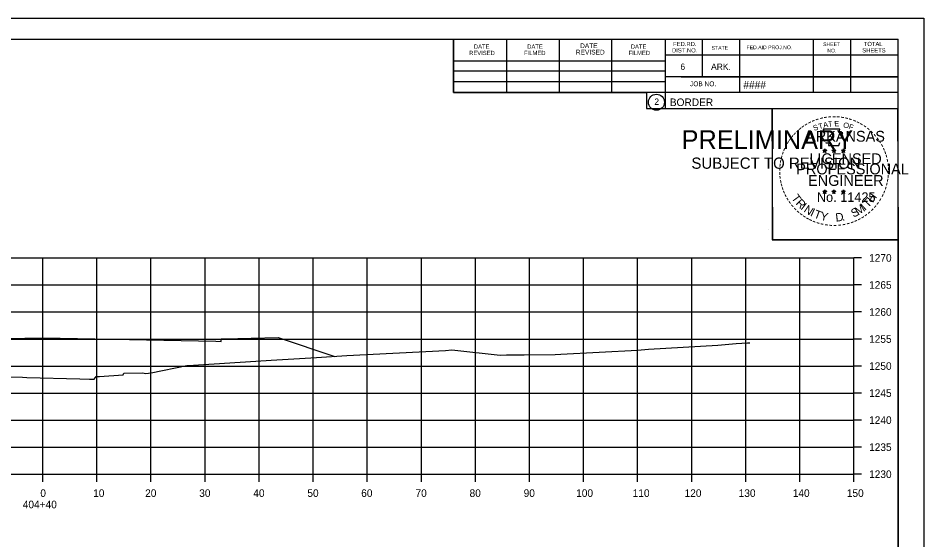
# Model space of a CAD drawing. Extents: x -70 to 701944, y -4 to 666871.
# Drawn here: x 669211.5 to 669379, y 662325.7 to 662422.2 of the extents above; entities that cross this region are included whole.
import ezdxf

# ---------------------------------------------------------------- set-up
doc = ezdxf.new("R2010")
doc.units = 0
for name, color, linetype in [('R_Axis', 7, 'Continuous'), ('R_Axis Annot', 7, 'Continuous'), ('R_Border', 7, 'Continuous'), ('R_Border PE', 7, 'Continuous'), ('R_Border Prem', 7, 'Continuous'), ('R_Exist Surface', 7, 'Continuous'), ('R_Fin Surface', 7, 'Continuous'), ('R_Grid', 7, 'Continuous'), ('R_No Plot', 7, 'Continuous')]:
    doc.layers.add(name, color=color, linetype=linetype)

msp = doc.modelspace()

# ---------------------------------------------------------------- linework, layer by layer
at = {"layer": 'R_Axis'}
for p, q in [((669366.07, 662337.88), (669366.07, 662377.88)), ((669367.47, 662377.88), (669366.07, 662377.88)), ((669367.47, 662372.88), (669366.07, 662372.88)), ((669367.47, 662367.88), (669366.07, 662367.88)), ((669367.47, 662362.88), (669366.07, 662362.88)), ((669367.47, 662357.88), (669366.07, 662357.88)), ((669367.47, 662352.88), (669366.07, 662352.88)), ((669367.47, 662347.88), (669366.07, 662347.88)), ((669367.47, 662342.88), (669366.07, 662342.88)), ((669066.07, 662337.88), (669366.07, 662337.88)), ((669216.07, 662336.48), (669216.07, 662337.88)), ((669226.07, 662336.48), (669226.07, 662337.88)), ((669236.07, 662336.48), (669236.07, 662337.88)), ((669246.07, 662336.48), (669246.07, 662337.88)), ((669256.07, 662336.48), (669256.07, 662337.88)), ((669266.07, 662336.48), (669266.07, 662337.88)), ((669276.07, 662336.48), (669276.07, 662337.88)), ((669286.07, 662336.48), (669286.07, 662337.88)), ((669296.07, 662336.48), (669296.07, 662337.88)), ((669306.07, 662336.48), (669306.07, 662337.88)), ((669316.07, 662336.48), (669316.07, 662337.88)), ((669326.07, 662336.48), (669326.07, 662337.88)), ((669336.07, 662336.48), (669336.07, 662337.88)), ((669346.07, 662336.48), (669346.07, 662337.88)), ((669356.07, 662336.48), (669356.07, 662337.88)), ((669366.07, 662336.48), (669366.07, 662337.88)), ((669367.47, 662337.88), (669366.07, 662337.88))]:
    msp.add_line(p, q, dxfattribs=at)
at = {"layer": 'R_Border'}
for p, q in [((669058.07, 662418.34), (669374.25, 662418.34)), ((669291.99, 662408.46), (669291.99, 662418.34)), ((669331.15, 662418.34), (669331.15, 662405.54)), ((669337.99, 662418.34), (669337.99, 662411.4)), ((669344.93, 662418.34), (669344.93, 662408.46)), ((669358.51, 662418.34), (669358.51, 662408.46)), ((669365.45, 662418.34), (669365.45, 662408.46)), ((669374.25, 662212.88), (669374.25, 662418.34)), ((669301.85, 662408.46), (669301.85, 662418.14)), ((669311.61, 662408.46), (669311.61, 662418.14)), ((669321.29, 662408.46), (669321.29, 662418.14)), ((669374.25, 662415.4), (669331.15, 662415.4)), ((669374.25, 662415.42), (669374.25, 662415.42)), ((669291.99, 662414.32), (669331.15, 662414.32)), ((669291.99, 662412.46), (669331.15, 662412.46)), ((669291.99, 662408.46), (669291.99, 662410.52)), ((669291.99, 662410.52), (669331.15, 662410.52)), ((669374.25, 662411.4), (669331.15, 662411.4)), ((669334.11, 662411.4), (669374.25, 662411.4)), ((669374.25, 662408.46), (669291.99, 662408.46)), ((669331.15, 662405.54), (669374.25, 662405.54))]:
    msp.add_line(p, q, dxfattribs=at)
msp.add_circle((669329.54, 662406.67), 1.47, dxfattribs=at)
at = {"layer": 'R_Border PE'}
for p, q in [((669360.34, 662397.79), (669360.69, 662397.68)), ((669360.34, 662397.79), (669360.59, 662397.75)), ((669360.34, 662397.79), (669360.57, 662397.67)), ((669360.47, 662397.38), (669360.69, 662397.68)), ((669360.47, 662397.38), (669360.6, 662397.63)), ((669360.47, 662397.38), (669360.68, 662397.6)), ((669360.69, 662398.05), (669360.65, 662397.79)), ((669360.9, 662397.38), (669360.68, 662397.6)), ((669360.69, 662397.68), (669360.69, 662398.05)), ((669360.69, 662398.05), (669360.74, 662397.8)), ((669361.03, 662397.79), (669360.69, 662397.68)), ((669360.9, 662397.38), (669360.69, 662397.68)), ((669361.03, 662397.79), (669360.75, 662397.74)), ((669360.9, 662397.38), (669360.76, 662397.68)), ((669361.03, 662397.79), (669360.83, 662397.69)), ((669362.01, 662397.79), (669362.36, 662397.68)), ((669362.01, 662397.79), (669362.26, 662397.75)), ((669362.01, 662397.79), (669362.24, 662397.67)), ((669362.14, 662397.38), (669362.36, 662397.68)), ((669362.14, 662397.38), (669362.27, 662397.63)), ((669362.14, 662397.38), (669362.35, 662397.6)), ((669362.36, 662398.05), (669362.32, 662397.79)), ((669362.57, 662397.38), (669362.35, 662397.6)), ((669362.36, 662397.68), (669362.36, 662398.05)), ((669362.36, 662398.05), (669362.41, 662397.8)), ((669362.7, 662397.79), (669362.36, 662397.68)), ((669362.57, 662397.38), (669362.36, 662397.68)), ((669362.7, 662397.79), (669362.42, 662397.74)), ((669362.57, 662397.38), (669362.43, 662397.68)), ((669362.7, 662397.79), (669362.5, 662397.69)), ((669363.77, 662397.78), (669364.12, 662397.67)), ((669363.77, 662397.78), (669364.02, 662397.74)), ((669363.77, 662397.78), (669364.01, 662397.66)), ((669363.9, 662397.37), (669364.12, 662397.67)), ((669363.9, 662397.37), (669364.03, 662397.62)), ((669363.9, 662397.37), (669364.12, 662397.59)), ((669364.12, 662398.03), (669364.08, 662397.78)), ((669364.12, 662397.67), (669364.12, 662398.03)), ((669364.12, 662398.03), (669364.17, 662397.78)), ((669364.47, 662397.78), (669364.12, 662397.67)), ((669364.33, 662397.37), (669364.12, 662397.67)), ((669364.33, 662397.37), (669364.12, 662397.59)), ((669364.47, 662397.78), (669364.18, 662397.73)), ((669364.33, 662397.37), (669364.2, 662397.66)), ((669364.47, 662397.78), (669364.26, 662397.68)), ((669360.33, 662390.22), (669360.68, 662390.11)), ((669360.33, 662390.22), (669360.59, 662390.17)), ((669360.33, 662390.22), (669360.57, 662390.1)), ((669360.47, 662389.81), (669360.68, 662390.11)), ((669360.47, 662389.81), (669360.59, 662390.06)), ((669360.47, 662389.81), (669360.68, 662390.03)), ((669360.68, 662390.47), (669360.64, 662390.22)), ((669360.68, 662390.11), (669360.68, 662390.47)), ((669360.68, 662390.47), (669360.73, 662390.22)), ((669361.03, 662390.22), (669360.68, 662390.11)), ((669360.9, 662389.81), (669360.68, 662390.11)), ((669360.9, 662389.81), (669360.68, 662390.03)), ((669361.03, 662390.22), (669360.74, 662390.17)), ((669360.9, 662389.81), (669360.76, 662390.1)), ((669361.03, 662390.22), (669360.83, 662390.12)), ((669362, 662390.22), (669362.35, 662390.11)), ((669362, 662390.22), (669362.26, 662390.17)), ((669362, 662390.22), (669362.24, 662390.1)), ((669362.14, 662389.81), (669362.35, 662390.11)), ((669362.14, 662389.81), (669362.26, 662390.06)), ((669362.14, 662389.81), (669362.35, 662390.03)), ((669362.35, 662390.47), (669362.31, 662390.22)), ((669362.35, 662390.11), (669362.35, 662390.47)), ((669362.35, 662390.47), (669362.4, 662390.22)), ((669362.7, 662390.22), (669362.35, 662390.11)), ((669362.56, 662389.81), (669362.35, 662390.11)), ((669362.56, 662389.81), (669362.35, 662390.03)), ((669362.7, 662390.22), (669362.41, 662390.17)), ((669362.56, 662389.81), (669362.43, 662390.1)), ((669362.7, 662390.22), (669362.49, 662390.12)), ((669363.77, 662390.21), (669364.12, 662390.1)), ((669363.77, 662390.21), (669364.02, 662390.16)), ((669363.77, 662390.21), (669364.01, 662390.09)), ((669363.9, 662389.8), (669364.12, 662390.1)), ((669363.9, 662389.8), (669364.03, 662390.05)), ((669363.9, 662389.8), (669364.12, 662390.02)), ((669364.12, 662390.46), (669364.08, 662390.21)), ((669364.12, 662390.1), (669364.12, 662390.46)), ((669364.12, 662390.46), (669364.17, 662390.21)), ((669364.47, 662390.21), (669364.12, 662390.1)), ((669364.33, 662389.8), (669364.12, 662390.1)), ((669364.33, 662389.8), (669364.12, 662390.02)), ((669364.47, 662390.21), (669364.18, 662390.16)), ((669364.33, 662389.8), (669364.19, 662390.09)), ((669364.47, 662390.21), (669364.26, 662390.11))]:
    msp.add_line(p, q, dxfattribs=at)
for points in [[(669360.38, 662401.67), (669360.65, 662400.84)], [(669363.89, 662400.75), (669364.03, 662401.03), (669363.35, 662401.01), (669363.49, 662401.67), (669360.38, 662401.67)], [(669360.87, 662399.25), (669360.87, 662399.16), (669361.43, 662399.14), (669361.38, 662398.67), (669363.25, 662398.67), (669363.45, 662399.2)], [(669360.69, 662398.05), (669360.9, 662397.38), (669360.34, 662397.79), (669361.03, 662397.79), (669360.47, 662397.38), (669360.69, 662398.05)], [(669362.36, 662398.05), (669362.57, 662397.38), (669362.01, 662397.79), (669362.7, 662397.79), (669362.14, 662397.38), (669362.36, 662398.05)], [(669364.12, 662398.03), (669364.33, 662397.37), (669363.77, 662397.78), (669364.47, 662397.78), (669363.9, 662397.37), (669364.12, 662398.03)], [(669360.68, 662390.47), (669360.9, 662389.81), (669360.33, 662390.22), (669361.03, 662390.22), (669360.47, 662389.81), (669360.68, 662390.47)], [(669362.35, 662390.47), (669362.56, 662389.81), (669362, 662390.22), (669362.7, 662390.22), (669362.14, 662389.81), (669362.35, 662390.47)], [(669364.12, 662390.46), (669364.33, 662389.8), (669363.77, 662390.21), (669364.47, 662390.21), (669363.9, 662389.8), (669364.12, 662390.46)]]:
    msp.add_lwpolyline(points, dxfattribs=at)
for centre, radius in [((669360.69, 662397.68), 0.172), ((669360.69, 662397.68), 0.145), ((669360.69, 662397.68), 0.116), ((669360.69, 662397.68), 0.0991), ((669360.69, 662397.68), 0.0747), ((669360.69, 662397.68), 0.0495), ((669360.69, 662397.68), 0.0296), ((669362.36, 662397.68), 0.172), ((669362.36, 662397.68), 0.145), ((669362.36, 662397.68), 0.116), ((669362.36, 662397.68), 0.0991), ((669362.36, 662397.68), 0.0747), ((669362.36, 662397.68), 0.0495), ((669362.36, 662397.68), 0.0296), ((669364.12, 662397.67), 0.172), ((669364.12, 662397.67), 0.145), ((669364.12, 662397.67), 0.116), ((669364.12, 662397.67), 0.0991), ((669364.12, 662397.67), 0.0747), ((669364.12, 662397.67), 0.0495), ((669364.12, 662397.67), 0.0296), ((669360.68, 662390.11), 0.172), ((669360.68, 662390.11), 0.145), ((669360.68, 662390.11), 0.116), ((669360.68, 662390.11), 0.0991), ((669360.68, 662390.11), 0.0747), ((669360.68, 662390.11), 0.0495), ((669360.68, 662390.11), 0.0296), ((669362.35, 662390.11), 0.172), ((669362.35, 662390.11), 0.145), ((669362.35, 662390.11), 0.116), ((669362.35, 662390.11), 0.0991), ((669362.35, 662390.11), 0.0747), ((669362.35, 662390.11), 0.0495), ((669362.35, 662390.11), 0.0296), ((669364.12, 662390.1), 0.172), ((669364.12, 662390.1), 0.145), ((669364.12, 662390.1), 0.116), ((669364.12, 662390.1), 0.0991), ((669364.12, 662390.1), 0.0747), ((669364.12, 662390.1), 0.0495), ((669364.12, 662390.1), 0.0296)]:
    msp.add_circle(centre, radius, dxfattribs=at)
at = {"layer": 'R_Exist Surface'}
msp.add_lwpolyline([(669206.26, 662355.87), (669212.31, 662355.8), (669213.13, 662355.78), (669222.93, 662355.53), (669224.73, 662355.48), (669224.85, 662355.48), (669224.88, 662355.48), (669225.55, 662355.45), (669225.96, 662355.96), (669225.97, 662355.98), (669226.37, 662355.95), (669226.38, 662355.95), (669226.53, 662355.97), (669230.94, 662356.23), (669231.04, 662356.54), (669234.53, 662356.63), (669235.09, 662356.51), (669236.12, 662356.62), (669242.67, 662357.97), (669242.76, 662357.99), (669242.94, 662358), (669257.35, 662358.92), (669258.28, 662358.98), (669266.71, 662359.44), (669272.28, 662359.81), (669290.54, 662360.78), (669291.71, 662360.87), (669300.65, 662359.89), (669301.82, 662359.98), (669305.11, 662359.98), (669310.79, 662359.99), (669311.86, 662360.05), (669326.03, 662360.83), (669328.08, 662361), (669340.92, 662361.73), (669344.31, 662362.03), (669346.38, 662362.16), (669346.82, 662362.19)], dxfattribs=at)
at = {"layer": 'R_Fin Surface'}
msp.add_lwpolyline([(669207.3, 662362.93), (669212.76, 662363.04), (669216.07, 662363.1), (669248.07, 662362.46), (669249.07, 662362.44), (669249.08, 662362.94), (669249.58, 662362.94), (669254.58, 662363.04), (669259.58, 662363.14), (669270.04, 662359.66)], dxfattribs=at)
at = {"layer": 'R_Grid'}
for p, q in [((669066.07, 662377.88), (669366.07, 662377.88)), ((669216.07, 662337.88), (669216.07, 662377.88)), ((669226.07, 662337.88), (669226.07, 662377.88)), ((669236.07, 662337.88), (669236.07, 662377.88)), ((669246.07, 662337.88), (669246.07, 662377.88)), ((669256.07, 662337.88), (669256.07, 662377.88)), ((669266.07, 662337.88), (669266.07, 662377.88)), ((669276.07, 662337.88), (669276.07, 662377.88)), ((669286.07, 662337.88), (669286.07, 662377.88)), ((669296.07, 662337.88), (669296.07, 662377.88)), ((669306.07, 662337.88), (669306.07, 662377.88)), ((669316.07, 662337.88), (669316.07, 662377.88)), ((669326.07, 662337.88), (669326.07, 662377.88)), ((669336.07, 662337.88), (669336.07, 662377.88)), ((669346.07, 662337.88), (669346.07, 662377.88)), ((669356.07, 662337.88), (669356.07, 662377.88)), ((669366.07, 662337.88), (669366.07, 662377.88)), ((669066.07, 662372.88), (669366.07, 662372.88)), ((669066.07, 662367.88), (669366.07, 662367.88)), ((669066.07, 662362.88), (669366.07, 662362.88)), ((669066.07, 662357.88), (669366.07, 662357.88)), ((669066.07, 662352.88), (669366.07, 662352.88)), ((669066.07, 662347.88), (669366.07, 662347.88)), ((669066.07, 662342.88), (669366.07, 662342.88)), ((669066.07, 662337.88), (669366.07, 662337.88))]:
    msp.add_line(p, q, dxfattribs=at)
at = {"layer": 'R_No Plot'}
for p, q in [((669045.67, 662422.23), (669379, 662422.23)), ((669350.29, 662383.08), (669350.29, 662383.08))]:
    msp.add_line(p, q, dxfattribs=at)
for points in [[(669045.66, 662422.23), (669379, 662422.23), (669379, 662208.89), (669045.66, 662208.89)], [(669291.99, 662418.34), (669291.99, 662408.46), (669327.72, 662408.46), (669327.72, 662405.54), (669350.92, 662405.54), (669350.92, 662381.2), (669374.25, 662381.2), (669374.25, 662212.88), (669058.07, 662212.88), (669058.07, 662418.34)], [(669350.92, 662405.54), (669374.13, 662405.54), (669374.25, 662381.2), (669351.04, 662381.2)]]:
    msp.add_lwpolyline(points, close=True, dxfattribs=at)

# ---------------------------------------------------------------- texts
at = {"layer": 'R_Axis Annot'}
for s, p in [('1270', (669368.87, 662377.18)), ('1265', (669368.87, 662372.18)), ('1260', (669368.87, 662367.18)), ('1255', (669368.87, 662362.18)), ('1250', (669368.87, 662357.18)), ('1245', (669368.87, 662352.18)), ('1240', (669368.87, 662347.18)), ('1235', (669368.87, 662342.18)), ('1230', (669368.87, 662337.18)), ('0', (669215.61, 662333.68)), ('10', (669225.38, 662333.68)), ('20', (669234.99, 662333.68)), ('30', (669244.99, 662333.68)), ('40', (669254.99, 662333.68)), ('50', (669264.99, 662333.68)), ('60', (669274.95, 662333.68)), ('70', (669284.99, 662333.68)), ('80', (669294.99, 662333.68)), ('90', (669304.99, 662333.68)), ('100', (669314.7, 662333.68)), ('110', (669325.15, 662333.68)), ('120', (669334.75, 662333.68)), ('130', (669344.75, 662333.68)), ('140', (669354.75, 662333.68)), ('150', (669364.75, 662333.68)), ('404+40', (669212.36, 662331.58))]:
    msp.add_text(s, height=1.4, dxfattribs=at).set_placement(p)
at = {"layer": 'R_Border'}
for s, height, p in [('DATE', 0.782, (669295.79, 662416.58)), ('DATE', 0.782, (669305.65, 662416.58)), ('DATE', 0.879, (669315.43, 662416.68)), ('DATE', 0.782, (669324.81, 662416.58)), ('DIST.NO.', 0.782, (669332.43, 662415.88)), ('FED.RD.', 0.782, (669332.63, 662417.06)), ('STATE', 0.684, (669339.75, 662416.38)), ('FED.AID PROJ.NO.', 0.684, (669346.21, 662416.48)), ('SHEET', 0.684, (669360.37, 662417.06)), ('SHEETS', 0.782, (669367.61, 662415.88)), ('TOTAL', 0.782, (669367.89, 662417.06)), ('REVISED', 0.782, (669294.91, 662415.4)), ('FILMED', 0.782, (669305.07, 662415.4)), ('REVISED', 0.879, (669314.65, 662415.5)), ('FILMED', 0.782, (669324.41, 662415.4)), ('NO.', 0.684, (669361.15, 662415.88)), ('6', 1.17, (669333.99, 662412.66)), ('ARK.', 1.172, (669339.65, 662412.66)), ('JOB NO.', 0.879, (669335.75, 662409.64)), ('####', 1.4, (669345.63, 662409.2)), ('2', 1.17, (669329.16, 662406.19)), ('BORDER', 1.4, (669332.02, 662405.97))]:
    msp.add_text(s, height=height, rotation=360, dxfattribs=at).set_placement(p)
at = {"layer": 'R_Border PE'}
for s, height, rotation, p in [('-', 1.6, 24.3072, (669358.49, 662402.53)), ('-', 1.6, 19.1761, (669359.13, 662402.8)), ('-', 1.6, 13.6301, (669359.88, 662403.04)), ('-', 1.6, 10.2193, (669360.55, 662403.2)), ('-', 1.6, 5.8968, (669361.28, 662403.31)), ('-', 1.6, 0.1862, (669362.06, 662403.38)), ('E', 1, 0.8323, (669362.43, 662402.21)), ('-', 1.6, 357.743, (669362.78, 662403.37)), ('-', 1.6, 352.1617, (669363.52, 662403.31)), ('-', 1.6, 347.2049, (669364.24, 662403.2)), ('-', 1.6, 342.3362, (669364.88, 662403.04)), ('-', 1.6, 337.8551, (669365.61, 662402.82)), ('-', 1.6, 42.9622, (669355.78, 662400.65)), ('-', 1.6, 38.9507, (669356.21, 662401.07)), ('-', 1.6, 36.2317, (669356.68, 662401.45)), ('-', 1.6, 34.0636, (669357.26, 662401.84)), ('-', 1.6, 28.7918, (669357.86, 662402.21)), ('S', 1, 21.594, (669358.73, 662401.35)), ('T', 1, 16.4036, (669359.65, 662401.68)), ('A', 1, 11.2132, (669360.47, 662401.93)), ('T', 1, 6.0228, (669361.32, 662402.1)), ('O', 1, 350.4515, (669364.03, 662402)), ('F', 1, 340.0707, (669364.99, 662401.77)), ('-', 1.6, 334.1211, (669366.24, 662402.55)), ('-', 1.6, 329.6409, (669366.82, 662402.27)), ('-', 1.6, 325.8627, (669367.46, 662401.91)), ('-', 1.6, 320.5297, (669368.07, 662401.48)), ('-', 1.6, 54.2325, (669354.51, 662399.12)), ('-', 1.6, 50.6142, (669354.92, 662399.69)), ('-', 1.6, 48.423, (669355.33, 662400.17)), ('ARKANSAS', 2, 360, (669357.23, 662399.38)), ('-', 1.6, 315.5786, (669368.67, 662400.99)), ('-', 1.6, 309.8797, (669369.24, 662400.44)), ('-', 1.6, 306.6522, (669369.77, 662399.84)), ('-', 1.6, 67.7743, (669353.61, 662397.37)), ('-', 1.6, 62.8713, (669353.87, 662397.98)), ('-', 1.6, 58.0706, (669354.19, 662398.59)), ('-', 1.4, 303.6753, (669370.25, 662399.27)), ('-', 1.6, 299.6684, (669370.57, 662398.67)), ('-', 1.6, 294.6628, (669370.9, 662398.05)), ('-', 1.6, 75.461, (669353.2, 662396.02)), ('-', 1.6, 72.3945, (669353.4, 662396.74)), ('LICENSED', 2, 360, (669357.83, 662395.23)), ('DWB', 0.01, 360, (669360.67, 662397.68)), ('DWB', 0.01, 360, (669362.34, 662397.68)), ('DWB', 0.01, 360, (669364.11, 662397.67)), ('-', 1.6, 290.5728, (669371.15, 662397.48)), ('-', 1.6, 285.1233, (669371.39, 662396.9)), ('-', 1.6, 85.1863, (669352.99, 662394.62)), ('-', 1.6, 81.2013, (669353.07, 662395.31)), ('PROFESSIONAL', 2, 360, (669355.41, 662393.33)), ('-', 1.6, 280.5493, (669371.59, 662396.15)), ('-', 1.6, 276.5962, (669371.75, 662395.39)), ('-', 1.6, 94.1959, (669353, 662393.19)), ('-', 1.6, 89.0622, (669352.97, 662393.92)), ('ENGINEER', 2, 360, (669357.59, 662391.2)), ('-', 1.6, 263.5172, (669371.82, 662393.37)), ('-', 1.6, 274.3301, (669371.81, 662394.66)), ('-', 1.6, 269.9407, (669371.84, 662394.03)), ('-', 1.6, 98.9479, (669353.07, 662392.53)), ('-', 1.6, 101.7149, (669353.21, 662391.79)), ('-', 1.6, 105.4578, (669353.37, 662391.2)), ('-', 1.6, 255.7626, (669371.64, 662392.03)), ('-', 1.6, 260.9953, (669371.75, 662392.71)), ('-', 1.6, 109.0874, (669353.58, 662390.57)), ('-', 1.6, 114.0643, (669353.84, 662389.97)), ('T', 1.54, 306.0406, (669354.44, 662388.95)), ('No. 11425', 1.757, 360, (669359.22, 662388.25)), ('DWB', 0.01, 360, (669360.67, 662390.1)), ('DWB', 0.01, 360, (669362.34, 662390.1)), ('DWB', 0.01, 360, (669364.11, 662390.09)), ('H', 1.54, 54.6088, (669369.56, 662387.98)), ('-', 1.6, 247.8887, (669371.24, 662390.64)), ('-', 1.6, 252.8681, (669371.46, 662391.31)), ('-', 1.6, 115.7289, (669354.14, 662389.35)), ('-', 1.6, 120.4471, (669354.5, 662388.77)), ('-', 1.6, 125.8934, (669354.9, 662388.21)), ('R', 1.54, 314.005, (669355.2, 662387.9)), ('T', 1.54, 46.6444, (669368.67, 662387.04)), ('-', 1.6, 233.8452, (669370.18, 662388.61)), ('-', 1.6, 239.0712, (669370.58, 662389.26)), ('-', 1.6, 244.6197, (669370.98, 662390.01)), ('-', 1.6, 130.7181, (669355.37, 662387.66)), ('-', 1.6, 134.2238, (669355.88, 662387.11)), ('-', 1.6, 138.9338, (669356.41, 662386.65)), ('I', 1.54, 321.9694, (669356.1, 662386.97)), ('N', 1.54, 326.5002, (669356.67, 662386.5)), ('I', 1.54, 335.3603, (669357.88, 662385.71)), ('T', 1.54, 339.8912, (669358.54, 662385.38)), ('S', 1.54, 26.9312, (669365.99, 662385.31)), ('M', 1.54, 32.6563, (669366.83, 662385.71)), ('I', 1.54, 42.1136, (669368.11, 662386.56)), ('-', 1.6, 221.0851, (669368.75, 662386.97)), ('-', 1.6, 225.7653, (669369.27, 662387.48)), ('-', 1.6, 231.2538, (669369.75, 662388.04)), ('-', 1.6, 144.6463, (669356.96, 662386.24)), ('-', 1.6, 148.0898, (669357.52, 662385.87)), ('-', 1.6, 151.5704, (669358.1, 662385.54)), ('-', 1.6, 154.6002, (669358.63, 662385.3)), ('-', 1.6, 158.5612, (669359.25, 662385.04)), ('Y', 1.54, 347.8556, (669359.76, 662384.94)), ('D', 1.54, 6.3969, (669362.74, 662384.58)), ('.', 1.54, 13.7642, (669363.93, 662384.71)), ('-', 1.6, 204.2516, (669366.49, 662385.44)), ('-', 1.6, 207.3568, (669367.11, 662385.76)), ('-', 1.6, 212.2491, (669367.67, 662386.11)), ('-', 1.6, 215.7363, (669368.2, 662386.5)), ('-', 1.6, 162.7983, (669359.94, 662384.83)), ('-', 1.6, 167.5555, (669360.65, 662384.67)), ('-', 1.6, 173.1155, (669361.42, 662384.56)), ('-', 1.6, 176.5183, (669362.17, 662384.5)), ('-', 1.6, 181.5918, (669362.92, 662384.52)), ('-', 1.6, 185.8167, (669363.72, 662384.6)), ('-', 1.6, 191.2858, (669364.46, 662384.73)), ('-', 1.6, 195.4743, (669365.19, 662384.93)), ('-', 1.6, 200.7184, (669365.87, 662385.17))]:
    msp.add_text(s, height=height, rotation=rotation, dxfattribs=at).set_placement(p)
at = {"layer": 'R_Border Prem'}
for s, height, p in [('PRELIMINARY', 3.5, (669334.2, 662398)), ('DWB', 0.01, (669334.95, 662399.85)), ('SUBJECT TO REVISION', 2.0751, (669336.01, 662394.37))]:
    msp.add_text(s, height=height, rotation=360, dxfattribs=at).set_placement(p)

doc.saveas('drawing.dxf')
